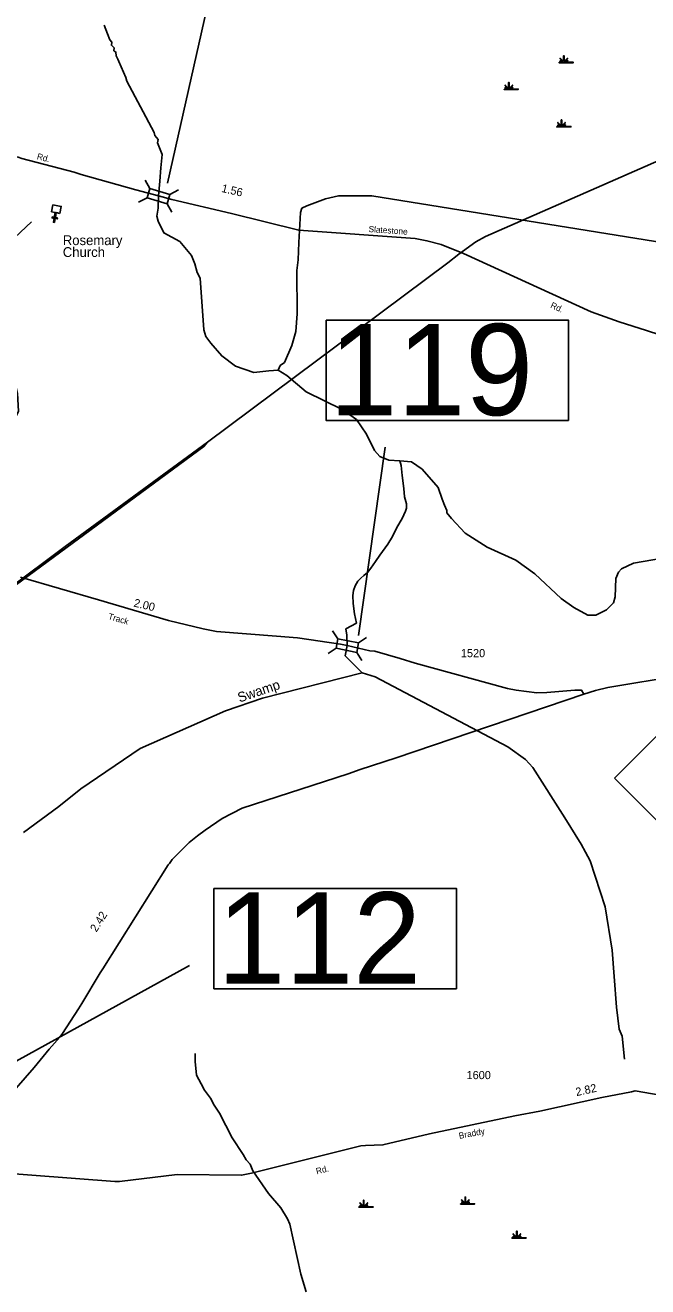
# Model space of a CAD drawing. Extents: x 2532689 to 2764727, y 536648 to 732970.
# Drawn here: x 2613131 to 2622673, y 653624 to 672968 of the extents above; entities that cross this region are included whole.
import ezdxf

# ---------------------------------------------------------------- set-up
doc = ezdxf.new("R2010")
doc.units = 0
for name, color, linetype in [('Exist Cultural Church CELL', 7, 'Continuous'), ('Exist Cultural Church Label', 7, 'Continuous'), ('Exist Hydrographic Creek Single Shore', 7, 'Continuous'), ('Exist Hydrographic Swamp CELL', 7, 'Continuous'), ('Exist Hydrographic Swamp Label', 7, 'Continuous'), ('Exist Railroad Mainline', 7, 'Continuous'), ('Exist Railroad Siding', 7, 'Continuous'), ('Exist Road Primary NC Attributed', 7, 'Continuous'), ('Exist Road Primary NC Mileage Hundredths English Label', 7, 'Continuous'), ('Exist Road Primary NC Shield CELL', 7, 'Continuous'), ('Exist Road Secondary Mileage Hundredths English Label', 7, 'Continuous'), ('Exist Road Secondary Structure Standard Bridge CELL', 7, 'Continuous'), ('Exist Road Secondary Structure Standard Bridge Number Label', 7, 'Continuous'), ('Exist Road Secondary Type 51 Attributed', 7, 'Continuous'), ('Exist Road Secondary Type 51 Label', 7, 'Continuous'), ('Exist Road Secondary Type 51 Number Label', 7, 'Continuous')]:
    doc.layers.add(name, color=color, linetype=linetype)

msp = doc.modelspace()

# ---------------------------------------------------------------- linework, layer by layer
at = {"layer": 'Exist Cultural Church CELL'}
msp.add_lwpolyline([(2613663, 670084), (2613607, 670095), (2613593, 670020), (2613624, 670014), (2613621, 669998), (2613590, 670004), (2613579, 669945), (2613563, 669948), (2613574, 670007), (2613543, 670013), (2613546, 670029), (2613577, 670023), (2613591, 670098), (2613535, 670109), (2613555, 670213), (2613683, 670189)], close=True, dxfattribs=at)
at = {"layer": 'Exist Hydrographic Creek Single Shore'}
for points in [[(2615173, 670350), (2615193, 670578), (2615212, 670781), (2615230, 670986), (2615160, 671167), (2615167, 671216), (2615116, 671277), (2615106, 671326), (2614690, 672110), (2614672, 672165), (2614567, 672414), (2614550, 672446), (2614524, 672497), (2614522, 672556), (2614488, 672578), (2614496, 672621), (2614453, 672662), (2614461, 672711), (2614427, 672746), (2614391, 672837), (2614339, 672969)], [(2617008, 667679), (2616866, 667670), (2616633, 667641), (2616356, 667742), (2616144, 667897), (2615974, 668094), (2615897, 668193), (2615869, 668300), (2615811, 669089), (2615768, 669179), (2615732, 669312), (2615679, 669438), (2615500, 669651), (2615255, 669785), (2615171, 669966), (2615149, 670039), (2615168, 670163), (2615173, 670350)], [(2617008, 667679), (2617039, 667750), (2617105, 667798), (2617216, 668059), (2617278, 668272), (2617298, 668545), (2617292, 669205), (2617314, 669370), (2617325, 669639), (2617349, 670097), (2617372, 670163), (2617447, 670199), (2617736, 670306), (2617935, 670350), (2618444, 670354), (2624440, 669386)], [(2609881, 665707), (2610544, 665888), (2610752, 665926), (2611484, 665942), (2611692, 666003), (2612054, 666218), (2612899, 666863), (2612980, 666955), (2613028, 667049), (2613014, 667324), (2612941, 667640), (2612835, 667954), (2612807, 668094), (2612595, 668673), (2612513, 668962), (2612499, 669253), (2612523, 669320), (2612587, 669431), (2612973, 669713), (2613226, 669953)], [(2618875, 666288), (2618703, 666300), (2618569, 666354), (2618483, 666446), (2618361, 666700), (2618207, 666923), (2617987, 667075), (2617439, 667349), (2617143, 667599), (2617008, 667679)], [(2618296, 663040), (2618035, 663301), (2618067, 663458), (2618062, 663617), (2618047, 663712), (2618208, 663801), (2618180, 663942), (2618156, 664100), (2618152, 664222), (2618165, 664301), (2618188, 664374), (2618231, 664443), (2618274, 664490), (2618321, 664530), (2618375, 664579), (2618430, 664645), (2618499, 664746), (2618567, 664841), (2618690, 665011), (2618759, 665129), (2618828, 665267), (2618907, 665405), (2618959, 665516), (2618973, 665563), (2618974, 665628), (2618947, 665737), (2618934, 665867), (2618910, 666063), (2618891, 666218), (2618875, 666288)], [(2623433, 664889), (2622453, 664718), (2622272, 664632), (2622223, 664581), (2622183, 664487), (2622172, 664205), (2622149, 664112), (2622043, 664002), (2621878, 663923), (2621753, 663922), (2621542, 664041), (2621348, 664178), (2620940, 664555), (2620652, 664764), (2620214, 664963), (2619876, 665182), (2619663, 665403), (2619595, 665492), (2619594, 665525), (2619559, 665609), (2619524, 665700), (2619462, 665881), (2619214, 666160), (2619054, 666275), (2618875, 666288)], [(2613104, 660590), (2613646, 660987), (2613982, 661260), (2614895, 661878), (2616199, 662456), (2616770, 662650), (2618296, 663040)], [(2618296, 663040), (2618497, 662979), (2620528, 661902), (2620799, 661710), (2620910, 661586), (2621401, 660815), (2621651, 660411), (2621720, 660286), (2621790, 660154), (2622021, 659451), (2622127, 658785), (2622160, 658380), (2622195, 657911), (2622235, 657572), (2622279, 657465), (2622319, 657115)], [(2617435, 653546), (2617354, 653818), (2617188, 654583), (2617153, 654664), (2617050, 654837), (2616862, 655053), (2616621, 655404), (2616577, 655504), (2616517, 655571), (2616474, 655651), (2616302, 655907), (2616111, 656286), (2616025, 656408), (2615973, 656517), (2615879, 656638), (2615827, 656738), (2615757, 656870), (2615736, 657079), (2615734, 657203)]]:
    msp.add_lwpolyline(points, dxfattribs=at)
at = {"layer": 'Exist Hydrographic Swamp CELL'}
for points in [[(2621313, 672400), (2621365, 672400), (2621367, 672404), (2621329, 672419), (2621332, 672424), (2621370, 672408), (2621371, 672411), (2621327, 672456), (2621332, 672461), (2621377, 672415), (2621383, 672418), (2621383, 672501), (2621391, 672501), (2621391, 672418), (2621397, 672415), (2621442, 672461), (2621447, 672456), (2621403, 672411), (2621405, 672407), (2621446, 672426), (2621448, 672421), (2621407, 672403), (2621409, 672400), (2621530, 672400), (2621530, 672393), (2621313, 672393)], [(2620470, 671990), (2620522, 671990), (2620524, 671994), (2620486, 672009), (2620489, 672014), (2620527, 671998), (2620528, 672001), (2620484, 672046), (2620489, 672051), (2620534, 672005), (2620540, 672008), (2620540, 672091), (2620548, 672091), (2620548, 672008), (2620554, 672005), (2620599, 672051), (2620604, 672046), (2620560, 672001), (2620562, 671997), (2620603, 672016), (2620605, 672011), (2620564, 671993), (2620566, 671990), (2620687, 671990), (2620687, 671983), (2620470, 671983)], [(2621277, 671416), (2621330, 671416), (2621332, 671420), (2621294, 671435), (2621297, 671440), (2621334, 671424), (2621336, 671427), (2621292, 671471), (2621297, 671477), (2621342, 671431), (2621348, 671433), (2621348, 671516), (2621356, 671516), (2621356, 671433), (2621362, 671431), (2621407, 671477), (2621412, 671471), (2621368, 671427), (2621370, 671423), (2621411, 671442), (2621413, 671437), (2621372, 671419), (2621374, 671416), (2621495, 671416), (2621495, 671409), (2621277, 671409)], [(2619803, 654898), (2619856, 654898), (2619858, 654902), (2619819, 654917), (2619822, 654922), (2619860, 654906), (2619862, 654909), (2619817, 654954), (2619822, 654959), (2619868, 654913), (2619874, 654916), (2619874, 654999), (2619881, 654999), (2619881, 654916), (2619887, 654913), (2619933, 654959), (2619938, 654954), (2619893, 654909), (2619895, 654906), (2619936, 654924), (2619939, 654919), (2619898, 654901), (2619899, 654898), (2620020, 654898), (2620020, 654891), (2619803, 654891)], [(2618245, 654851), (2618298, 654851), (2618300, 654855), (2618262, 654870), (2618264, 654875), (2618302, 654859), (2618304, 654862), (2618259, 654907), (2618264, 654912), (2618310, 654866), (2618316, 654869), (2618316, 654952), (2618323, 654952), (2618323, 654869), (2618330, 654866), (2618375, 654912), (2618380, 654907), (2618336, 654862), (2618338, 654858), (2618379, 654877), (2618381, 654872), (2618340, 654854), (2618342, 654851), (2618463, 654851), (2618463, 654844), (2618245, 654844)], [(2620592, 654377), (2620644, 654377), (2620646, 654380), (2620608, 654395), (2620611, 654400), (2620649, 654385), (2620650, 654387), (2620606, 654432), (2620611, 654437), (2620656, 654392), (2620663, 654394), (2620663, 654477), (2620670, 654477), (2620670, 654394), (2620676, 654392), (2620721, 654437), (2620727, 654432), (2620682, 654387), (2620684, 654384), (2620725, 654402), (2620728, 654397), (2620687, 654380), (2620688, 654377), (2620809, 654377), (2620809, 654370), (2620592, 654370)]]:
    msp.add_lwpolyline(points, close=True, dxfattribs=at)
at = {"layer": 'Exist Railroad Mainline'}
for points in [[(2634694, 683213), (2634010, 676533), (2634013, 676503), (2633964, 676274), (2633866, 676068), (2633813, 675949), (2633702, 675822), (2633667, 675772), (2633421, 675568), (2633372, 675529), (2633048, 675366), (2632689, 675214), (2631851, 674848), (2620186, 669728), (2620039, 669645), (2619779, 669458), (2619608, 669323), (2615924, 666577)], [(2615924, 666577), (2613743, 664974), (2611971, 663653)]]:
    msp.add_lwpolyline(points, dxfattribs=at)
at = {"layer": 'Exist Railroad Siding'}
msp.add_lwpolyline([(2615924, 666577), (2615870, 666508), (2612022, 663678), (2611971, 663653)], dxfattribs=at)
at = {"layer": 'Exist Road Primary NC Attributed'}
for points in [[(2621692, 662713), (2621871, 662769), (2622062, 662815), (2623168, 662996), (2623475, 663054), (2623586, 663086), (2623883, 663219), (2623967, 663252), (2625628, 664255)], [(2611890, 655438), (2612574, 656194), (2613268, 656989), (2613498, 657268), (2613660, 657453), (2613703, 657510), (2613949, 657887), (2614001, 657970), (2614278, 658440), (2614322, 658501), (2615321, 660092), (2615345, 660114), (2615384, 660175), (2615642, 660435), (2615770, 660541), (2615890, 660628), (2616148, 660807), (2616455, 660964), (2618079, 661491), (2618267, 661554), (2618819, 661737), (2621692, 662713)]]:
    msp.add_lwpolyline(points, dxfattribs=at)
at = {"layer": 'Exist Road Primary NC Shield CELL'}
msp.add_lwpolyline([(2622164, 661423), (2623496, 662755), (2624828, 661423), (2623496, 660091)], close=True, dxfattribs=at)
at = {"layer": 'Exist Road Secondary Structure Standard Bridge CELL'}
for p, q in [((2615041, 670463), (2614971, 670593)), ((2614998, 670322), (2614869, 670253)), ((2615480, 670443), (2615350, 670373)), ((2615377, 670100), (2615307, 670229)), ((2617925, 663559), (2617843, 663681)), ((2618364, 663580), (2618241, 663498)), ((2617896, 663414), (2617774, 663333)), ((2618293, 663228), (2618212, 663350))]:
    msp.add_line(p, q, dxfattribs=at)
for points in [[(2615307, 670229), (2614998, 670322), (2615041, 670466), (2615350, 670373)], [(2618212, 663350), (2617896, 663414), (2617925, 663561), (2618241, 663498)]]:
    msp.add_lwpolyline(points, close=True, dxfattribs=at)
at = {"layer": 'Exist Road Secondary Structure Standard Bridge Number Label'}
for p, q in [((2615313, 670545), (2616626, 676370)), ((2618240, 663611), (2618649, 666500)), ((2611624, 656328), (2615650, 658549))]:
    msp.add_line(p, q, dxfattribs=at)
for points in [[(2617742, 668447), (2621458, 668447), (2621458, 666910), (2617742, 666910)], [(2616024, 659732), (2619740, 659732), (2619740, 658195), (2616024, 658195)]]:
    msp.add_lwpolyline(points, close=True, dxfattribs=at)
at = {"layer": 'Exist Road Secondary Type 51 Attributed'}
for points in [[(2615173, 670350), (2614824, 670442), (2613989, 670682), (2613880, 670713), (2613081, 670923), (2613025, 670944), (2611837, 671184)], [(2619851, 669468), (2619506, 669608), (2619287, 669664), (2619110, 669698), (2617323, 669825), (2616293, 670079), (2615379, 670295), (2615173, 670350)], [(2626306, 667234), (2624466, 667701), (2624322, 667730), (2623502, 668011), (2622652, 668286), (2622233, 668419), (2621804, 668574), (2619851, 669468)], [(2613060, 664507), (2614252, 664160), (2615329, 663839), (2615860, 663714), (2616061, 663674), (2616985, 663599), (2617303, 663574), (2617965, 663477), (2618067, 663458)], [(2618067, 663458), (2618413, 663377), (2618489, 663368), (2618878, 663256), (2619109, 663187), (2620524, 662799), (2620658, 662771), (2620971, 662734), (2621127, 662735), (2621555, 662774), (2621646, 662774), (2621658, 662770), (2621692, 662713)], [(2611890, 655438), (2614504, 655238), (2614576, 655238), (2615462, 655346), (2616448, 655335), (2616598, 655364), (2618277, 655783), (2618345, 655790), (2618613, 655800), (2619330, 655971), (2620634, 656244), (2621017, 656318), (2621971, 656528), (2622425, 656615), (2622478, 656628), (2625369, 656130), (2625444, 656088), (2626303, 655380)]]:
    msp.add_lwpolyline(points, dxfattribs=at)

# ---------------------------------------------------------------- texts
at = {"layer": 'Exist Cultural Church Label'}
for s, p in [('Rosemary', (2613707, 669597)), ('Church', (2613707, 669415))]:
    msp.add_text(s, height=150, dxfattribs=at).set_placement(p)
at = {"layer": 'Exist Hydrographic Swamp Label'}
msp.add_text('Swamp', height=150, rotation=18.7585, dxfattribs=at).set_placement((2616417, 662582))
at = {"layer": 'Exist Road Primary NC Mileage Hundredths English Label'}
msp.add_text('2.42', height=125, rotation=57.8699, dxfattribs=at).set_placement((2614222, 659054))
at = {"layer": 'Exist Road Secondary Mileage Hundredths English Label'}
for s, rotation, p in [('1.56', 346.7423, (2616131, 670414)), ('2.00', 346.7517, (2614786, 664056)), ('2.82', 12.3965, (2621582, 656547))]:
    msp.add_text(s, height=125, rotation=rotation, dxfattribs=at).set_placement(p)
at = {"layer": 'Exist Road Secondary Structure Standard Bridge Number Label'}
for s, p in [('119', (2617792, 666989)), ('112', (2616075, 658274))]:
    msp.add_text(s, height=1400, dxfattribs=at).set_placement(p)
at = {"layer": 'Exist Road Secondary Type 51 Label'}
for s, rotation, p in [('Rd.', 345.288, (2613303, 670916)), ('Slatestone', 355.9365, (2618391, 669798)), ('Rd.', 335.417, (2621173, 668641)), ('Track', 343.7789, (2614395, 663864)), ('Braddy', 10.9388, (2619787, 655891)), ('Rd.', 14.0062, (2617601, 655348))]:
    msp.add_text(s, height=95, rotation=rotation, dxfattribs=at).set_placement(p)
at = {"layer": 'Exist Road Secondary Type 51 Number Label'}
for s, p in [('1520', (2619809, 663278)), ('1600', (2619896, 656808))]:
    msp.add_text(s, height=125, dxfattribs=at).set_placement(p)

doc.saveas('drawing.dxf')
